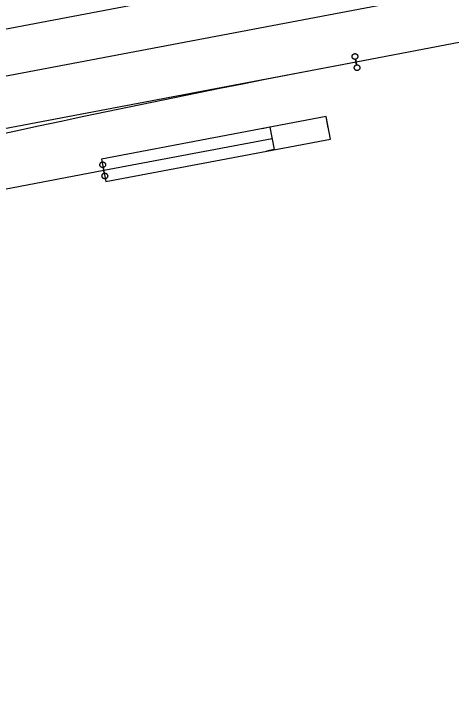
# Model space of a CAD drawing. Extents: x 6540402 to 6566579, y 5525343 to 5532423.
# Drawn here: x 6560092.9 to 6560131.3, y 5529125.8 to 5529185.3 of the extents above; entities that cross this region are included whole.
import ezdxf

# ---------------------------------------------------------------- set-up
doc = ezdxf.new("R2010")
doc.units = 0
for name, color, linetype in [('IR_ps_geometria', 7, 'Continuous'), ('T_plan_koziol oporowy', 7, 'Continuous'), ('TOR_PS_T-tory projektowane', 7, 'Continuous')]:
    doc.layers.add(name, color=color, linetype=linetype)

# ---------------------------------------------------------------- blocks, each defined once
blk = doc.blocks.new('koziol 15+5')
at = {"layer": 'T_plan_koziol oporowy'}
for p, q in [((15, 1), (14.3, 1)), ((15, 1), (15, -1)), ((20, 0), (20, 1)), ((0, 0), (15, 0)), ((15, -1), (14.3, -1))]:
    blk.add_line(p, q, dxfattribs=at)
blk.add_lwpolyline([(20, 1), (0, 1), (0, -1), (20, -1)], close=True, dxfattribs=at)

msp = doc.modelspace()

# ---------------------------------------------------------------- linework, layer by layer
at = {"layer": 'IR_ps_geometria'}
for points in [[(6560122.922, 5529181.026), (6560122.969, 5529180.78), (6560123.001, 5529180.784), (6560123.034, 5529180.784), (6560123.066, 5529180.779), (6560123.098, 5529180.771), (6560123.128, 5529180.758), (6560123.156, 5529180.741), (6560123.182, 5529180.721), (6560123.205, 5529180.698), (6560123.224, 5529180.672), (6560123.24, 5529180.643), (6560123.253, 5529180.613), (6560123.261, 5529180.581), (6560123.265, 5529180.549), (6560123.265, 5529180.516), (6560123.26, 5529180.484), (6560123.251, 5529180.452), (6560123.238, 5529180.422), (6560123.222, 5529180.394), (6560123.202, 5529180.368), (6560123.178, 5529180.345), (6560123.152, 5529180.325), (6560123.124, 5529180.309), (6560123.093, 5529180.297), (6560123.062, 5529180.289), (6560123.029, 5529180.285), (6560122.997, 5529180.285), (6560122.964, 5529180.29), (6560122.933, 5529180.299), (6560122.903, 5529180.311), (6560122.874, 5529180.328), (6560122.849, 5529180.348), (6560122.826, 5529180.371), (6560122.806, 5529180.398), (6560122.79, 5529180.426), (6560122.778, 5529180.456), (6560122.77, 5529180.488), (6560122.766, 5529180.52), (6560122.766, 5529180.553), (6560122.771, 5529180.586), (6560122.779, 5529180.617), (6560122.792, 5529180.647), (6560122.809, 5529180.675), (6560122.829, 5529180.701), (6560122.852, 5529180.724), (6560122.878, 5529180.744), (6560122.907, 5529180.76), (6560122.937, 5529180.772), (6560122.969, 5529180.78), (6560122.876, 5529181.271), (6560122.843, 5529181.267), (6560122.81, 5529181.268), (6560122.778, 5529181.272), (6560122.747, 5529181.281), (6560122.716, 5529181.294), (6560122.688, 5529181.31), (6560122.662, 5529181.331), (6560122.64, 5529181.354), (6560122.62, 5529181.38), (6560122.604, 5529181.409), (6560122.592, 5529181.439), (6560122.583, 5529181.471), (6560122.579, 5529181.503), (6560122.58, 5529181.536), (6560122.584, 5529181.568), (6560122.593, 5529181.6), (6560122.606, 5529181.63), (6560122.622, 5529181.658), (6560122.643, 5529181.684), (6560122.666, 5529181.707), (6560122.692, 5529181.726), (6560122.72, 5529181.742), (6560122.751, 5529181.755), (6560122.782, 5529181.763), (6560122.815, 5529181.767), (6560122.848, 5529181.766), (6560122.88, 5529181.762), (6560122.912, 5529181.753), (6560122.942, 5529181.74), (6560122.97, 5529181.724), (6560122.996, 5529181.704), (6560123.018, 5529181.68), (6560123.038, 5529181.654), (6560123.054, 5529181.626), (6560123.066, 5529181.595), (6560123.075, 5529181.564), (6560123.079, 5529181.531), (6560123.078, 5529181.498), (6560123.074, 5529181.466), (6560123.065, 5529181.435), (6560123.052, 5529181.405), (6560123.036, 5529181.376), (6560123.015, 5529181.351), (6560122.992, 5529181.328), (6560122.966, 5529181.308), (6560122.938, 5529181.292), (6560122.907, 5529181.28), (6560122.876, 5529181.271)], [(6560122.922, 5529181.026), (6560122.969, 5529180.78), (6560123.001, 5529180.784), (6560123.034, 5529180.784), (6560123.066, 5529180.779), (6560123.098, 5529180.771), (6560123.128, 5529180.758), (6560123.156, 5529180.741), (6560123.182, 5529180.721), (6560123.205, 5529180.698), (6560123.224, 5529180.672), (6560123.24, 5529180.643), (6560123.253, 5529180.613), (6560123.261, 5529180.581), (6560123.265, 5529180.549), (6560123.265, 5529180.516), (6560123.26, 5529180.484), (6560123.251, 5529180.452), (6560123.238, 5529180.422), (6560123.222, 5529180.394), (6560123.202, 5529180.368), (6560123.178, 5529180.345), (6560123.152, 5529180.325), (6560123.124, 5529180.309), (6560123.093, 5529180.297), (6560123.062, 5529180.289), (6560123.029, 5529180.285), (6560122.997, 5529180.285), (6560122.964, 5529180.29), (6560122.933, 5529180.299), (6560122.903, 5529180.311), (6560122.874, 5529180.328), (6560122.849, 5529180.348), (6560122.826, 5529180.371), (6560122.806, 5529180.398), (6560122.79, 5529180.426), (6560122.778, 5529180.456), (6560122.77, 5529180.488), (6560122.766, 5529180.52), (6560122.766, 5529180.553), (6560122.771, 5529180.586), (6560122.779, 5529180.617), (6560122.792, 5529180.647), (6560122.809, 5529180.675), (6560122.829, 5529180.701), (6560122.852, 5529180.724), (6560122.878, 5529180.744), (6560122.907, 5529180.76), (6560122.937, 5529180.772), (6560122.969, 5529180.78), (6560122.876, 5529181.271), (6560122.843, 5529181.267), (6560122.81, 5529181.268), (6560122.778, 5529181.272), (6560122.747, 5529181.281), (6560122.716, 5529181.294), (6560122.688, 5529181.31), (6560122.662, 5529181.331), (6560122.64, 5529181.354), (6560122.62, 5529181.38), (6560122.604, 5529181.409), (6560122.592, 5529181.439), (6560122.583, 5529181.471), (6560122.579, 5529181.503), (6560122.58, 5529181.536), (6560122.584, 5529181.568), (6560122.593, 5529181.6), (6560122.606, 5529181.63), (6560122.622, 5529181.658), (6560122.643, 5529181.684), (6560122.666, 5529181.707), (6560122.692, 5529181.726), (6560122.72, 5529181.742), (6560122.751, 5529181.755), (6560122.782, 5529181.763), (6560122.815, 5529181.767), (6560122.848, 5529181.766), (6560122.88, 5529181.762), (6560122.912, 5529181.753), (6560122.942, 5529181.74), (6560122.97, 5529181.724), (6560122.996, 5529181.704), (6560123.018, 5529181.68), (6560123.038, 5529181.654), (6560123.054, 5529181.626), (6560123.066, 5529181.595), (6560123.075, 5529181.564), (6560123.079, 5529181.531), (6560123.078, 5529181.498), (6560123.074, 5529181.466), (6560123.065, 5529181.435), (6560123.052, 5529181.405), (6560123.036, 5529181.376), (6560123.015, 5529181.351), (6560122.992, 5529181.328), (6560122.966, 5529181.308), (6560122.938, 5529181.292), (6560122.907, 5529181.28), (6560122.876, 5529181.271)], [(6560122.922, 5529181.026), (6560122.969, 5529180.78), (6560123.001, 5529180.784), (6560123.034, 5529180.784), (6560123.066, 5529180.779), (6560123.098, 5529180.771), (6560123.128, 5529180.758), (6560123.156, 5529180.741), (6560123.182, 5529180.721), (6560123.205, 5529180.698), (6560123.224, 5529180.672), (6560123.24, 5529180.643), (6560123.253, 5529180.613), (6560123.261, 5529180.581), (6560123.265, 5529180.549), (6560123.265, 5529180.516), (6560123.26, 5529180.484), (6560123.251, 5529180.452), (6560123.238, 5529180.422), (6560123.222, 5529180.394), (6560123.202, 5529180.368), (6560123.178, 5529180.345), (6560123.152, 5529180.325), (6560123.124, 5529180.309), (6560123.093, 5529180.297), (6560123.062, 5529180.289), (6560123.029, 5529180.285), (6560122.997, 5529180.285), (6560122.964, 5529180.29), (6560122.933, 5529180.299), (6560122.903, 5529180.311), (6560122.874, 5529180.328), (6560122.849, 5529180.348), (6560122.826, 5529180.371), (6560122.806, 5529180.398), (6560122.79, 5529180.426), (6560122.778, 5529180.456), (6560122.77, 5529180.488), (6560122.766, 5529180.52), (6560122.766, 5529180.553), (6560122.771, 5529180.586), (6560122.779, 5529180.617), (6560122.792, 5529180.647), (6560122.809, 5529180.675), (6560122.829, 5529180.701), (6560122.852, 5529180.724), (6560122.878, 5529180.744), (6560122.907, 5529180.76), (6560122.937, 5529180.772), (6560122.969, 5529180.78), (6560122.876, 5529181.271), (6560122.843, 5529181.267), (6560122.81, 5529181.268), (6560122.778, 5529181.272), (6560122.747, 5529181.281), (6560122.716, 5529181.294), (6560122.688, 5529181.31), (6560122.662, 5529181.331), (6560122.64, 5529181.354), (6560122.62, 5529181.38), (6560122.604, 5529181.409), (6560122.592, 5529181.439), (6560122.583, 5529181.471), (6560122.579, 5529181.503), (6560122.58, 5529181.536), (6560122.584, 5529181.568), (6560122.593, 5529181.6), (6560122.606, 5529181.63), (6560122.622, 5529181.658), (6560122.643, 5529181.684), (6560122.666, 5529181.707), (6560122.692, 5529181.726), (6560122.72, 5529181.742), (6560122.751, 5529181.755), (6560122.782, 5529181.763), (6560122.815, 5529181.767), (6560122.848, 5529181.766), (6560122.88, 5529181.762), (6560122.912, 5529181.753), (6560122.942, 5529181.74), (6560122.97, 5529181.724), (6560122.996, 5529181.704), (6560123.018, 5529181.68), (6560123.038, 5529181.654), (6560123.054, 5529181.626), (6560123.066, 5529181.595), (6560123.075, 5529181.564), (6560123.079, 5529181.531), (6560123.078, 5529181.498), (6560123.074, 5529181.466), (6560123.065, 5529181.435), (6560123.052, 5529181.405), (6560123.036, 5529181.376), (6560123.015, 5529181.351), (6560122.992, 5529181.328), (6560122.966, 5529181.308), (6560122.938, 5529181.292), (6560122.907, 5529181.28), (6560122.876, 5529181.271)], [(6560122.922, 5529181.026), (6560122.969, 5529180.78), (6560123.001, 5529180.784), (6560123.034, 5529180.784), (6560123.066, 5529180.779), (6560123.098, 5529180.771), (6560123.128, 5529180.758), (6560123.156, 5529180.741), (6560123.182, 5529180.721), (6560123.205, 5529180.698), (6560123.224, 5529180.672), (6560123.24, 5529180.643), (6560123.253, 5529180.613), (6560123.261, 5529180.581), (6560123.265, 5529180.549), (6560123.265, 5529180.516), (6560123.26, 5529180.484), (6560123.251, 5529180.452), (6560123.238, 5529180.422), (6560123.222, 5529180.394), (6560123.202, 5529180.368), (6560123.178, 5529180.345), (6560123.152, 5529180.325), (6560123.124, 5529180.309), (6560123.093, 5529180.297), (6560123.062, 5529180.289), (6560123.029, 5529180.285), (6560122.997, 5529180.285), (6560122.964, 5529180.29), (6560122.933, 5529180.299), (6560122.903, 5529180.311), (6560122.874, 5529180.328), (6560122.849, 5529180.348), (6560122.826, 5529180.371), (6560122.806, 5529180.398), (6560122.79, 5529180.426), (6560122.778, 5529180.456), (6560122.77, 5529180.488), (6560122.766, 5529180.52), (6560122.766, 5529180.553), (6560122.771, 5529180.586), (6560122.779, 5529180.617), (6560122.792, 5529180.647), (6560122.809, 5529180.675), (6560122.829, 5529180.701), (6560122.852, 5529180.724), (6560122.878, 5529180.744), (6560122.907, 5529180.76), (6560122.937, 5529180.772), (6560122.969, 5529180.78), (6560122.876, 5529181.271), (6560122.843, 5529181.267), (6560122.81, 5529181.268), (6560122.778, 5529181.272), (6560122.747, 5529181.281), (6560122.716, 5529181.294), (6560122.688, 5529181.31), (6560122.662, 5529181.331), (6560122.64, 5529181.354), (6560122.62, 5529181.38), (6560122.604, 5529181.409), (6560122.592, 5529181.439), (6560122.583, 5529181.471), (6560122.579, 5529181.503), (6560122.58, 5529181.536), (6560122.584, 5529181.568), (6560122.593, 5529181.6), (6560122.606, 5529181.63), (6560122.622, 5529181.658), (6560122.643, 5529181.684), (6560122.666, 5529181.707), (6560122.692, 5529181.726), (6560122.72, 5529181.742), (6560122.751, 5529181.755), (6560122.782, 5529181.763), (6560122.815, 5529181.767), (6560122.848, 5529181.766), (6560122.88, 5529181.762), (6560122.912, 5529181.753), (6560122.942, 5529181.74), (6560122.97, 5529181.724), (6560122.996, 5529181.704), (6560123.018, 5529181.68), (6560123.038, 5529181.654), (6560123.054, 5529181.626), (6560123.066, 5529181.595), (6560123.075, 5529181.564), (6560123.079, 5529181.531), (6560123.078, 5529181.498), (6560123.074, 5529181.466), (6560123.065, 5529181.435), (6560123.052, 5529181.405), (6560123.036, 5529181.376), (6560123.015, 5529181.351), (6560122.992, 5529181.328), (6560122.966, 5529181.308), (6560122.938, 5529181.292), (6560122.907, 5529181.28), (6560122.876, 5529181.271)], [(6560100.838, 5529171.549), (6560100.791, 5529171.794), (6560100.759, 5529171.79), (6560100.726, 5529171.791), (6560100.694, 5529171.795), (6560100.662, 5529171.804), (6560100.632, 5529171.817), (6560100.604, 5529171.833), (6560100.578, 5529171.853), (6560100.555, 5529171.877), (6560100.536, 5529171.903), (6560100.52, 5529171.931), (6560100.507, 5529171.962), (6560100.499, 5529171.993), (6560100.495, 5529172.026), (6560100.496, 5529172.059), (6560100.5, 5529172.091), (6560100.509, 5529172.122), (6560100.522, 5529172.153), (6560100.538, 5529172.181), (6560100.558, 5529172.206), (6560100.582, 5529172.229), (6560100.608, 5529172.249), (6560100.636, 5529172.265), (6560100.667, 5529172.277), (6560100.698, 5529172.286), (6560100.731, 5529172.29), (6560100.763, 5529172.289), (6560100.796, 5529172.285), (6560100.827, 5529172.276), (6560100.857, 5529172.263), (6560100.886, 5529172.247), (6560100.911, 5529172.226), (6560100.934, 5529172.203), (6560100.954, 5529172.177), (6560100.97, 5529172.149), (6560100.982, 5529172.118), (6560100.99, 5529172.087), (6560100.994, 5529172.054), (6560100.994, 5529172.021), (6560100.99, 5529171.989), (6560100.981, 5529171.957), (6560100.968, 5529171.927), (6560100.951, 5529171.899), (6560100.931, 5529171.873), (6560100.908, 5529171.851), (6560100.882, 5529171.831), (6560100.853, 5529171.815), (6560100.823, 5529171.803), (6560100.791, 5529171.794), (6560100.885, 5529171.303), (6560100.917, 5529171.307), (6560100.95, 5529171.307), (6560100.982, 5529171.302), (6560101.014, 5529171.293), (6560101.044, 5529171.281), (6560101.072, 5529171.264), (6560101.098, 5529171.244), (6560101.121, 5529171.221), (6560101.14, 5529171.195), (6560101.156, 5529171.166), (6560101.169, 5529171.136), (6560101.177, 5529171.104), (6560101.181, 5529171.072), (6560101.18, 5529171.039), (6560101.176, 5529171.007), (6560101.167, 5529170.975), (6560101.154, 5529170.945), (6560101.138, 5529170.917), (6560101.118, 5529170.891), (6560101.094, 5529170.868), (6560101.068, 5529170.848), (6560101.04, 5529170.832), (6560101.009, 5529170.82), (6560100.978, 5529170.812), (6560100.945, 5529170.808), (6560100.913, 5529170.808), (6560100.88, 5529170.813), (6560100.849, 5529170.821), (6560100.819, 5529170.834), (6560100.79, 5529170.851), (6560100.765, 5529170.871), (6560100.742, 5529170.894), (6560100.722, 5529170.92), (6560100.706, 5529170.949), (6560100.694, 5529170.979), (6560100.686, 5529171.011), (6560100.682, 5529171.043), (6560100.682, 5529171.076), (6560100.686, 5529171.108), (6560100.695, 5529171.14), (6560100.708, 5529171.17), (6560100.725, 5529171.198), (6560100.745, 5529171.224), (6560100.768, 5529171.247), (6560100.794, 5529171.267), (6560100.823, 5529171.283), (6560100.853, 5529171.295), (6560100.885, 5529171.303)]]:
    msp.add_lwpolyline(points, close=True, dxfattribs=at)
at = {"layer": 'TOR_PS_T-tory projektowane'}
for p, q in [((6560357.984, 5529234.285), (6558563.91, 5528894.213)), ((6560220.581, 5529204.117), (6558690.835, 5528914.15)), ((6560139.625, 5529184.192), (6560122.922, 5529181.026)), ((6560122.922, 5529181.026), (6560059.239, 5529168.954)), ((6560059.07, 5529163.627), (6560100.838, 5529171.549))]:
    msp.add_line(p, q, dxfattribs=at)
msp.add_arc((6560346.406, 5528002.02), 1200, 100.733238, 103.827298, dxfattribs=at)

# ---------------------------------------------------------------- block references
at = {"layer": 'T_plan_koziol oporowy', "rotation": 10.733236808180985}
msp.add_blockref('koziol 15+5', (6560100.838, 5529171.549), dxfattribs=at)

doc.saveas('drawing.dxf')
